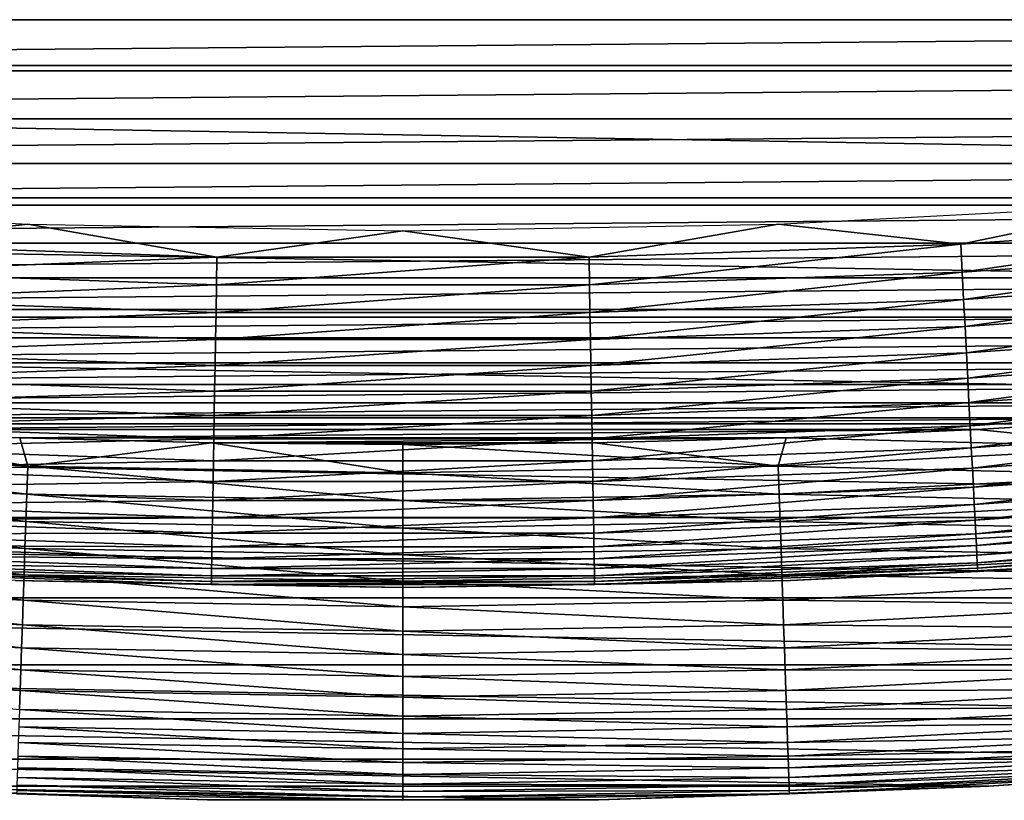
# Model space of a CAD drawing. Header units: millimetres. Extents: x -161 to 161, y -94 to 1149.
# Tile 464 of 656: x 73.92 to 76.69, y -89.3 to -87.11. Entities that reach past the tile are written whole.
import ezdxf

# ---------------------------------------------------------------- set-up
doc = ezdxf.new("R2010")
doc.units = ezdxf.units.MM
doc.header["$LTSCALE"] = 81.481481
for name, color, linetype in [('424', 7, 'CONTINUOUS'), ('425', 7, 'CONTINUOUS'), ('426', 7, 'CONTINUOUS'), ('428', 7, 'CONTINUOUS'), ('431', 7, 'CONTINUOUS')]:
    doc.layers.add(name, color=color, linetype=linetype)

msp = doc.modelspace()

# ---------------------------------------------------------------- linework, layer by layer
at = {"layer": '424', "linetype": 'CONTINUOUS'}
for points in [[(77.7369, -89.1818, -47.2096), (76.6434, -89.2574, -47.2096), (77.7373, -89.1818, -66.2096), (77.7369, -89.1818, -47.2096)], [(77.7373, -89.1818, -66.2096), (76.6434, -89.2574, -47.2096), (76.6435, -89.2574, -66.2096), (77.7373, -89.1818, -66.2096)], [(74.4524, -89.2953, -66.2096), (73.3566, -89.2574, -47.2096), (73.3565, -89.2574, -66.2096), (74.4524, -89.2953, -66.2096)], [(74.452, -89.2953, -47.2096), (73.3566, -89.2574, -47.2096), (74.4524, -89.2953, -66.2096), (74.452, -89.2953, -47.2096)], [(76.6435, -89.2574, -66.2096), (75.548, -89.2953, -47.2096), (75.5476, -89.2953, -66.2096), (76.6435, -89.2574, -66.2096)], [(76.6434, -89.2574, -47.2096), (75.548, -89.2953, -47.2096), (76.6435, -89.2574, -66.2096), (76.6434, -89.2574, -47.2096)], [(75.548, -89.2953, -47.2096), (74.452, -89.2953, -47.2096), (75.5476, -89.2953, -66.2096), (75.548, -89.2953, -47.2096)], [(75.5476, -89.2953, -66.2096), (74.452, -89.2953, -47.2096), (74.4524, -89.2953, -66.2096), (75.5476, -89.2953, -66.2096)]]:
    msp.add_3dface(points, dxfattribs=at)
at = {"layer": '425', "linetype": 'CONTINUOUS'}
for points in [[(83.4764, -87.1084, -46.2096), (83.9917, -86.9558, -46.2096), (66.5236, -87.1084, -46.2096), (83.4764, -87.1084, -46.2096)], [(67.0416, -87.252, -46.2096), (83.4764, -87.1084, -46.2096), (66.5236, -87.1084, -46.2096), (67.0416, -87.252, -46.2096)], [(82.9584, -87.252, -46.2096), (83.4764, -87.1084, -46.2096), (67.0416, -87.252, -46.2096), (82.9584, -87.252, -46.2096)], [(67.5617, -87.3866, -46.2096), (82.9584, -87.252, -46.2096), (67.0416, -87.252, -46.2096), (67.5617, -87.3866, -46.2096)], [(82.4382, -87.3866, -46.2096), (82.9584, -87.252, -46.2096), (67.5617, -87.3866, -46.2096), (82.4382, -87.3866, -46.2096)], [(68.0837, -87.512, -46.2096), (82.4382, -87.3866, -46.2096), (67.5617, -87.3866, -46.2096), (68.0837, -87.512, -46.2096)], [(81.9163, -87.512, -46.2096), (82.4382, -87.3866, -46.2096), (68.0837, -87.512, -46.2096), (81.9163, -87.512, -46.2096)], [(68.6068, -87.6281, -46.2096), (81.9163, -87.512, -46.2096), (68.0837, -87.512, -46.2096), (68.6068, -87.6281, -46.2096)], [(81.3931, -87.6281, -46.2096), (81.9163, -87.512, -46.2096), (68.6068, -87.6281, -46.2096), (81.3931, -87.6281, -46.2096)], [(69.1315, -87.7348, -46.2096), (81.3931, -87.6281, -46.2096), (68.6068, -87.6281, -46.2096), (69.1315, -87.7348, -46.2096)], [(80.8685, -87.7348, -46.2096), (81.3931, -87.6281, -46.2096), (69.1315, -87.7348, -46.2096), (80.8685, -87.7348, -46.2096)], [(69.6589, -87.8325, -46.2096), (80.8685, -87.7348, -46.2096), (69.1315, -87.7348, -46.2096), (69.6589, -87.8325, -46.2096)], [(80.3411, -87.8325, -46.2096), (80.8685, -87.7348, -46.2096), (69.6589, -87.8325, -46.2096), (80.3411, -87.8325, -46.2096)], [(70.1886, -87.921, -46.2096), (80.3411, -87.8325, -46.2096), (69.6589, -87.8325, -46.2096), (70.1886, -87.921, -46.2096)], [(79.8114, -87.921, -46.2096), (80.3411, -87.8325, -46.2096), (70.1886, -87.921, -46.2096), (79.8114, -87.921, -46.2096)], [(70.7201, -88.0005, -46.2096), (79.8114, -87.921, -46.2096), (70.1886, -87.921, -46.2096), (70.7201, -88.0005, -46.2096)], [(79.2798, -88.0005, -46.2096), (79.8114, -87.921, -46.2096), (70.7201, -88.0005, -46.2096), (79.2798, -88.0005, -46.2096)], [(71.253, -88.0706, -46.2096), (79.2798, -88.0005, -46.2096), (70.7201, -88.0005, -46.2096), (71.253, -88.0706, -46.2096)], [(78.7469, -88.0706, -46.2096), (79.2798, -88.0005, -46.2096), (71.253, -88.0706, -46.2096), (78.7469, -88.0706, -46.2096)], [(71.7868, -88.1315, -46.2096), (78.7469, -88.0706, -46.2096), (71.253, -88.0706, -46.2096), (71.7868, -88.1315, -46.2096)], [(78.2132, -88.1315, -46.2096), (78.7469, -88.0706, -46.2096), (71.7868, -88.1315, -46.2096), (78.2132, -88.1315, -46.2096)], [(72.321, -88.183, -46.2096), (78.2132, -88.1315, -46.2096), (71.7868, -88.1315, -46.2096), (72.321, -88.183, -46.2096)], [(77.679, -88.183, -46.2096), (78.2132, -88.1315, -46.2096), (72.321, -88.183, -46.2096), (77.679, -88.183, -46.2096)], [(72.855, -88.2251, -46.2096), (77.679, -88.183, -46.2096), (72.321, -88.183, -46.2096), (72.855, -88.2251, -46.2096)], [(77.145, -88.2251, -46.2096), (77.679, -88.183, -46.2096), (72.855, -88.2251, -46.2096), (77.145, -88.2251, -46.2096)], [(73.3896, -88.2578, -46.2096), (77.145, -88.2251, -46.2096), (72.855, -88.2251, -46.2096), (73.3896, -88.2578, -46.2096)], [(76.6104, -88.2578, -46.2096), (77.145, -88.2251, -46.2096), (73.3896, -88.2578, -46.2096), (76.6104, -88.2578, -46.2096)], [(73.9256, -88.2811, -46.2096), (76.6104, -88.2578, -46.2096), (73.3896, -88.2578, -46.2096), (73.9256, -88.2811, -46.2096)], [(76.0744, -88.2811, -46.2096), (76.6104, -88.2578, -46.2096), (73.9256, -88.2811, -46.2096), (76.0744, -88.2811, -46.2096)], [(74.4625, -88.2951, -46.2096), (76.0744, -88.2811, -46.2096), (73.9256, -88.2811, -46.2096), (74.4625, -88.2951, -46.2096)], [(75.5375, -88.2951, -46.2096), (76.0744, -88.2811, -46.2096), (74.4625, -88.2951, -46.2096), (75.5375, -88.2951, -46.2096)], [(75, -88.2997, -46.2096), (75.5375, -88.2951, -46.2096), (74.4625, -88.2951, -46.2096), (75, -88.2997, -46.2096)]]:
    msp.add_3dface(points, dxfattribs=at)
at = {"layer": '426', "linetype": 'CONTINUOUS'}
for points in [[(87.2765, -86.8305, -66.2096), (86.2591, -87.2366, -66.2096), (62.7235, -86.8305, -66.2096), (87.2765, -86.8305, -66.2096)], [(86.2591, -87.2366, -66.2096), (63.7409, -87.2366, -66.2096), (62.7235, -86.8305, -66.2096), (86.2591, -87.2366, -66.2096)], [(86.2591, -87.2366, -66.2096), (85.227, -87.6077, -66.2096), (63.7409, -87.2366, -66.2096), (86.2591, -87.2366, -66.2096)], [(85.227, -87.6077, -66.2096), (64.773, -87.6077, -66.2096), (63.7409, -87.2366, -66.2096), (85.227, -87.6077, -66.2096)], [(85.227, -87.6077, -66.2096), (84.1838, -87.9428, -66.2096), (64.773, -87.6077, -66.2096), (85.227, -87.6077, -66.2096)], [(84.1838, -87.9428, -66.2096), (65.8162, -87.9428, -66.2096), (64.773, -87.6077, -66.2096), (84.1838, -87.9428, -66.2096)], [(84.1838, -87.9428, -66.2096), (83.1295, -88.2415, -66.2096), (65.8162, -87.9428, -66.2096), (84.1838, -87.9428, -66.2096)], [(83.1295, -88.2415, -66.2096), (66.8705, -88.2415, -66.2096), (65.8162, -87.9428, -66.2096), (83.1295, -88.2415, -66.2096)], [(83.1295, -88.2415, -66.2096), (82.0646, -88.504, -66.2096), (66.8705, -88.2415, -66.2096), (83.1295, -88.2415, -66.2096)], [(82.0646, -88.504, -66.2096), (67.9354, -88.504, -66.2096), (66.8705, -88.2415, -66.2096), (82.0646, -88.504, -66.2096)], [(82.0646, -88.504, -66.2096), (80.9927, -88.7293, -66.2096), (67.9354, -88.504, -66.2096), (82.0646, -88.504, -66.2096)], [(80.9927, -88.7293, -66.2096), (69.0073, -88.7293, -66.2096), (67.9354, -88.504, -66.2096), (80.9927, -88.7293, -66.2096)], [(80.9927, -88.7293, -66.2096), (79.9128, -88.9175, -66.2096), (69.0073, -88.7293, -66.2096), (80.9927, -88.7293, -66.2096)], [(79.9128, -88.9175, -66.2096), (70.0872, -88.9175, -66.2096), (69.0073, -88.7293, -66.2096), (79.9128, -88.9175, -66.2096)], [(79.9128, -88.9175, -66.2096), (78.8266, -89.0685, -66.2096), (70.0872, -88.9175, -66.2096), (79.9128, -88.9175, -66.2096)], [(78.8266, -89.0685, -66.2096), (71.1734, -89.0685, -66.2096), (70.0872, -88.9175, -66.2096), (78.8266, -89.0685, -66.2096)], [(78.8266, -89.0685, -66.2096), (77.7373, -89.1818, -66.2096), (71.1734, -89.0685, -66.2096), (78.8266, -89.0685, -66.2096)], [(77.7373, -89.1818, -66.2096), (72.2627, -89.1818, -66.2096), (71.1734, -89.0685, -66.2096), (77.7373, -89.1818, -66.2096)], [(77.7373, -89.1818, -66.2096), (76.6435, -89.2574, -66.2096), (72.2627, -89.1818, -66.2096), (77.7373, -89.1818, -66.2096)], [(76.6435, -89.2574, -66.2096), (73.3565, -89.2574, -66.2096), (72.2627, -89.1818, -66.2096), (76.6435, -89.2574, -66.2096)], [(76.6435, -89.2574, -66.2096), (75.5476, -89.2953, -66.2096), (73.3565, -89.2574, -66.2096), (76.6435, -89.2574, -66.2096)], [(75.5476, -89.2953, -66.2096), (74.4524, -89.2953, -66.2096), (73.3565, -89.2574, -66.2096), (75.5476, -89.2953, -66.2096)]]:
    msp.add_3dface(points, dxfattribs=at)
at = {"layer": '428', "linetype": 'CONTINUOUS'}
for points in [[(77.145, -88.2251, -46.2096), (76.6104, -88.2578, -46.2096), (77.1038, -88.3066, -46.2126), (77.145, -88.2251, -46.2096)], [(73.9475, -88.3605, -46.2126), (73.3896, -88.2578, -46.2096), (72.8962, -88.3066, -46.2126), (73.9475, -88.3605, -46.2126)], [(73.9256, -88.2811, -46.2096), (73.3896, -88.2578, -46.2096), (73.9475, -88.3605, -46.2126), (73.9256, -88.2811, -46.2096)], [(76.6104, -88.2578, -46.2096), (76.0744, -88.2811, -46.2096), (77.1038, -88.3066, -46.2126), (76.6104, -88.2578, -46.2096)], [(74.4625, -88.2951, -46.2096), (73.9256, -88.2811, -46.2096), (73.9475, -88.3605, -46.2126), (74.4625, -88.2951, -46.2096)], [(75, -88.3785, -46.2126), (74.4625, -88.2951, -46.2096), (73.9475, -88.3605, -46.2126), (75, -88.3785, -46.2126)], [(75, -88.2997, -46.2096), (74.4625, -88.2951, -46.2096), (75, -88.3785, -46.2126), (75, -88.2997, -46.2096)], [(75.5375, -88.2951, -46.2096), (75, -88.2997, -46.2096), (76.0525, -88.3605, -46.2126), (75.5375, -88.2951, -46.2096)], [(76.0744, -88.2811, -46.2096), (75.5375, -88.2951, -46.2096), (76.0525, -88.3605, -46.2126), (76.0744, -88.2811, -46.2096)], [(77.1038, -88.3066, -46.2126), (76.0744, -88.2811, -46.2096), (76.0525, -88.3605, -46.2126), (77.1038, -88.3066, -46.2126)], [(73.9448, -88.4385, -46.2219), (72.8962, -88.3066, -46.2126), (72.8909, -88.3845, -46.2219), (73.9448, -88.4385, -46.2219)], [(73.9475, -88.3605, -46.2126), (72.8962, -88.3066, -46.2126), (73.9448, -88.4385, -46.2219), (73.9475, -88.3605, -46.2126)], [(76.0525, -88.3605, -46.2126), (75, -88.2997, -46.2096), (75, -88.3785, -46.2126), (76.0525, -88.3605, -46.2126)], [(77.1038, -88.3066, -46.2126), (76.0525, -88.3605, -46.2126), (77.1091, -88.3845, -46.2219), (77.1038, -88.3066, -46.2126)], [(75, -88.4565, -46.2219), (73.9475, -88.3605, -46.2126), (73.9448, -88.4385, -46.2219), (75, -88.4565, -46.2219)], [(75, -88.3785, -46.2126), (73.9475, -88.3605, -46.2126), (75, -88.4565, -46.2219), (75, -88.3785, -46.2126)], [(76.0525, -88.3605, -46.2126), (75, -88.3785, -46.2126), (76.0552, -88.4385, -46.2219), (76.0525, -88.3605, -46.2126)], [(76.0552, -88.4385, -46.2219), (75, -88.3785, -46.2126), (75, -88.4565, -46.2219), (76.0552, -88.4385, -46.2219)], [(77.1091, -88.3845, -46.2219), (76.0525, -88.3605, -46.2126), (76.0552, -88.4385, -46.2219), (77.1091, -88.3845, -46.2219)], [(73.9422, -88.5155, -46.2372), (72.8909, -88.3845, -46.2219), (72.8856, -88.4614, -46.2372), (73.9422, -88.5155, -46.2372)], [(73.9448, -88.4385, -46.2219), (72.8909, -88.3845, -46.2219), (73.9422, -88.5155, -46.2372), (73.9448, -88.4385, -46.2219)], [(77.1091, -88.3845, -46.2219), (76.0552, -88.4385, -46.2219), (77.1144, -88.4614, -46.2372), (77.1091, -88.3845, -46.2219)], [(73.9396, -88.5911, -46.2586), (72.8856, -88.4614, -46.2372), (72.8804, -88.5368, -46.2586), (73.9396, -88.5911, -46.2586)], [(73.9422, -88.5155, -46.2372), (72.8856, -88.4614, -46.2372), (73.9396, -88.5911, -46.2586), (73.9422, -88.5155, -46.2372)], [(75, -88.5336, -46.2372), (73.9448, -88.4385, -46.2219), (73.9422, -88.5155, -46.2372), (75, -88.5336, -46.2372)], [(75, -88.4565, -46.2219), (73.9448, -88.4385, -46.2219), (75, -88.5336, -46.2372), (75, -88.4565, -46.2219)], [(76.0552, -88.4385, -46.2219), (75, -88.4565, -46.2219), (76.0578, -88.5155, -46.2372), (76.0552, -88.4385, -46.2219)], [(76.0578, -88.5155, -46.2372), (75, -88.4565, -46.2219), (75, -88.5336, -46.2372), (76.0578, -88.5155, -46.2372)], [(77.1144, -88.4614, -46.2372), (76.0552, -88.4385, -46.2219), (76.0578, -88.5155, -46.2372), (77.1144, -88.4614, -46.2372)], [(77.1144, -88.4614, -46.2372), (76.0578, -88.5155, -46.2372), (77.1196, -88.5368, -46.2586), (77.1144, -88.4614, -46.2372)], [(75, -88.6092, -46.2586), (73.9422, -88.5155, -46.2372), (73.9396, -88.5911, -46.2586), (75, -88.6092, -46.2586)], [(75, -88.5336, -46.2372), (73.9422, -88.5155, -46.2372), (75, -88.6092, -46.2586), (75, -88.5336, -46.2372)], [(76.0578, -88.5155, -46.2372), (75, -88.5336, -46.2372), (76.0604, -88.5911, -46.2586), (76.0578, -88.5155, -46.2372)], [(77.1196, -88.5368, -46.2586), (76.0578, -88.5155, -46.2372), (76.0604, -88.5911, -46.2586), (77.1196, -88.5368, -46.2586)], [(73.9371, -88.6648, -46.2858), (72.8804, -88.5368, -46.2586), (72.8754, -88.6104, -46.2858), (73.9371, -88.6648, -46.2858)], [(73.9396, -88.5911, -46.2586), (72.8804, -88.5368, -46.2586), (73.9371, -88.6648, -46.2858), (73.9396, -88.5911, -46.2586)], [(76.0604, -88.5911, -46.2586), (75, -88.5336, -46.2372), (75, -88.6092, -46.2586), (76.0604, -88.5911, -46.2586)], [(77.1196, -88.5368, -46.2586), (76.0604, -88.5911, -46.2586), (77.1246, -88.6104, -46.2858), (77.1196, -88.5368, -46.2586)], [(75, -88.683, -46.2858), (73.9396, -88.5911, -46.2586), (73.9371, -88.6648, -46.2858), (75, -88.683, -46.2858)], [(75, -88.6092, -46.2586), (73.9396, -88.5911, -46.2586), (75, -88.683, -46.2858), (75, -88.6092, -46.2586)], [(76.0604, -88.5911, -46.2586), (75, -88.6092, -46.2586), (76.0629, -88.6648, -46.2858), (76.0604, -88.5911, -46.2586)], [(77.1246, -88.6104, -46.2858), (76.0604, -88.5911, -46.2586), (76.0629, -88.6648, -46.2858), (77.1246, -88.6104, -46.2858)], [(73.9346, -88.7361, -46.3187), (72.8754, -88.6104, -46.2858), (72.8705, -88.6816, -46.3187), (73.9346, -88.7361, -46.3187)], [(73.9371, -88.6648, -46.2858), (72.8754, -88.6104, -46.2858), (73.9346, -88.7361, -46.3187), (73.9371, -88.6648, -46.2858)], [(76.0629, -88.6648, -46.2858), (75, -88.6092, -46.2586), (75, -88.683, -46.2858), (76.0629, -88.6648, -46.2858)], [(77.1246, -88.6104, -46.2858), (76.0629, -88.6648, -46.2858), (77.1295, -88.6816, -46.3187), (77.1246, -88.6104, -46.2858)], [(73.9323, -88.8047, -46.3572), (72.8705, -88.6816, -46.3187), (72.8659, -88.75, -46.3572), (73.9323, -88.8047, -46.3572)], [(73.9346, -88.7361, -46.3187), (72.8705, -88.6816, -46.3187), (73.9323, -88.8047, -46.3572), (73.9346, -88.7361, -46.3187)], [(75, -88.7543, -46.3187), (73.9371, -88.6648, -46.2858), (73.9346, -88.7361, -46.3187), (75, -88.7543, -46.3187)], [(75, -88.683, -46.2858), (73.9371, -88.6648, -46.2858), (75, -88.7543, -46.3187), (75, -88.683, -46.2858)], [(76.0629, -88.6648, -46.2858), (75, -88.683, -46.2858), (76.0654, -88.7361, -46.3187), (76.0629, -88.6648, -46.2858)], [(76.0654, -88.7361, -46.3187), (75, -88.683, -46.2858), (75, -88.7543, -46.3187), (76.0654, -88.7361, -46.3187)], [(77.1295, -88.6816, -46.3187), (76.0629, -88.6648, -46.2858), (76.0654, -88.7361, -46.3187), (77.1295, -88.6816, -46.3187)], [(77.1295, -88.6816, -46.3187), (76.0654, -88.7361, -46.3187), (77.1341, -88.75, -46.3572), (77.1295, -88.6816, -46.3187)], [(75, -88.8229, -46.3572), (73.9346, -88.7361, -46.3187), (73.9323, -88.8047, -46.3572), (75, -88.8229, -46.3572)], [(75, -88.7543, -46.3187), (73.9346, -88.7361, -46.3187), (75, -88.8229, -46.3572), (75, -88.7543, -46.3187)], [(76.0654, -88.7361, -46.3187), (75, -88.7543, -46.3187), (76.0677, -88.8047, -46.3572), (76.0654, -88.7361, -46.3187)], [(77.1341, -88.75, -46.3572), (76.0654, -88.7361, -46.3187), (76.0677, -88.8047, -46.3572), (77.1341, -88.75, -46.3572)], [(73.9301, -88.87, -46.4009), (72.8659, -88.75, -46.3572), (72.8614, -88.8152, -46.4009), (73.9301, -88.87, -46.4009)], [(73.9323, -88.8047, -46.3572), (72.8659, -88.75, -46.3572), (73.9301, -88.87, -46.4009), (73.9323, -88.8047, -46.3572)], [(76.0677, -88.8047, -46.3572), (75, -88.7543, -46.3187), (75, -88.8229, -46.3572), (76.0677, -88.8047, -46.3572)], [(77.1341, -88.75, -46.3572), (76.0677, -88.8047, -46.3572), (77.1386, -88.8152, -46.4009), (77.1341, -88.75, -46.3572)], [(73.928, -88.9316, -46.4496), (72.8614, -88.8152, -46.4009), (72.8572, -88.8767, -46.4496), (73.928, -88.9316, -46.4496)], [(73.9301, -88.87, -46.4009), (72.8614, -88.8152, -46.4009), (73.928, -88.9316, -46.4496), (73.9301, -88.87, -46.4009)], [(75, -88.8882, -46.4009), (73.9323, -88.8047, -46.3572), (73.9301, -88.87, -46.4009), (75, -88.8882, -46.4009)], [(75, -88.8229, -46.3572), (73.9323, -88.8047, -46.3572), (75, -88.8882, -46.4009), (75, -88.8229, -46.3572)], [(76.0677, -88.8047, -46.3572), (75, -88.8229, -46.3572), (76.0699, -88.87, -46.4009), (76.0677, -88.8047, -46.3572)], [(77.1386, -88.8152, -46.4009), (76.0677, -88.8047, -46.3572), (76.0699, -88.87, -46.4009), (77.1386, -88.8152, -46.4009)], [(77.1386, -88.8152, -46.4009), (76.0699, -88.87, -46.4009), (77.1428, -88.8767, -46.4496), (77.1386, -88.8152, -46.4009)], [(76.0699, -88.87, -46.4009), (75, -88.8229, -46.3572), (75, -88.8882, -46.4009), (76.0699, -88.87, -46.4009)], [(73.926, -88.9893, -46.5029), (72.8572, -88.8767, -46.4496), (72.8533, -88.9343, -46.5029), (73.926, -88.9893, -46.5029)], [(73.928, -88.9316, -46.4496), (72.8572, -88.8767, -46.4496), (73.926, -88.9893, -46.5029), (73.928, -88.9316, -46.4496)], [(75, -88.9499, -46.4496), (73.9301, -88.87, -46.4009), (73.928, -88.9316, -46.4496), (75, -88.9499, -46.4496)], [(75, -88.8882, -46.4009), (73.9301, -88.87, -46.4009), (75, -88.9499, -46.4496), (75, -88.8882, -46.4009)], [(76.0699, -88.87, -46.4009), (75, -88.8882, -46.4009), (76.072, -88.9316, -46.4496), (76.0699, -88.87, -46.4009)], [(77.1428, -88.8767, -46.4496), (76.0699, -88.87, -46.4009), (76.072, -88.9316, -46.4496), (77.1428, -88.8767, -46.4496)], [(77.1428, -88.8767, -46.4496), (76.072, -88.9316, -46.4496), (77.1467, -88.9343, -46.5029), (77.1428, -88.8767, -46.4496)], [(76.072, -88.9316, -46.4496), (75, -88.8882, -46.4009), (75, -88.9499, -46.4496), (76.072, -88.9316, -46.4496)], [(75, -89.0076, -46.5029), (73.928, -88.9316, -46.4496), (73.926, -88.9893, -46.5029), (75, -89.0076, -46.5029)], [(75, -88.9499, -46.4496), (73.928, -88.9316, -46.4496), (75, -89.0076, -46.5029), (75, -88.9499, -46.4496)], [(76.072, -88.9316, -46.4496), (75, -88.9499, -46.4496), (76.074, -88.9893, -46.5029), (76.072, -88.9316, -46.4496)], [(77.1467, -88.9343, -46.5029), (76.072, -88.9316, -46.4496), (76.074, -88.9893, -46.5029), (77.1467, -88.9343, -46.5029)], [(73.926, -88.9893, -46.5029), (72.8533, -88.9343, -46.5029), (73.9242, -89.0425, -46.5607), (73.926, -88.9893, -46.5029)], [(76.074, -88.9893, -46.5029), (75, -88.9499, -46.4496), (75, -89.0076, -46.5029), (76.074, -88.9893, -46.5029)], [(77.1467, -88.9343, -46.5029), (76.074, -88.9893, -46.5029), (77.1504, -88.9875, -46.5607), (77.1467, -88.9343, -46.5029)], [(77.1504, -88.9875, -46.5607), (76.074, -88.9893, -46.5029), (76.0758, -89.0425, -46.5607), (77.1504, -88.9875, -46.5607)], [(77.1504, -88.9875, -46.5607), (76.0758, -89.0425, -46.5607), (77.1537, -89.036, -46.6225), (77.1504, -88.9875, -46.5607)], [(75, -89.0609, -46.5607), (73.926, -88.9893, -46.5029), (73.9242, -89.0425, -46.5607), (75, -89.0609, -46.5607)], [(75, -89.0076, -46.5029), (73.926, -88.9893, -46.5029), (75, -89.0609, -46.5607), (75, -89.0076, -46.5029)], [(76.074, -88.9893, -46.5029), (75, -89.0076, -46.5029), (76.0758, -89.0425, -46.5607), (76.074, -88.9893, -46.5029)], [(76.0758, -89.0425, -46.5607), (75, -89.0076, -46.5029), (75, -89.0609, -46.5607), (76.0758, -89.0425, -46.5607)], [(75, -89.1095, -46.6225), (73.9242, -89.0425, -46.5607), (73.9225, -89.0911, -46.6225), (75, -89.1095, -46.6225)], [(75, -89.0609, -46.5607), (73.9242, -89.0425, -46.5607), (75, -89.1095, -46.6225), (75, -89.0609, -46.5607)], [(76.0758, -89.0425, -46.5607), (75, -89.0609, -46.5607), (76.0775, -89.0911, -46.6225), (76.0758, -89.0425, -46.5607)], [(77.1537, -89.036, -46.6225), (76.0758, -89.0425, -46.5607), (76.0775, -89.0911, -46.6225), (77.1537, -89.036, -46.6225)], [(77.1537, -89.036, -46.6225), (76.0775, -89.0911, -46.6225), (77.1567, -89.0795, -46.6879), (77.1537, -89.036, -46.6225)], [(76.0775, -89.0911, -46.6225), (75, -89.0609, -46.5607), (75, -89.1095, -46.6225), (76.0775, -89.0911, -46.6225)], [(75, -89.1531, -46.6879), (73.9225, -89.0911, -46.6225), (73.921, -89.1347, -46.6879), (75, -89.1531, -46.6879)], [(75, -89.1095, -46.6225), (73.9225, -89.0911, -46.6225), (75, -89.1531, -46.6879), (75, -89.1095, -46.6225)], [(76.0775, -89.0911, -46.6225), (75, -89.1095, -46.6225), (76.079, -89.1347, -46.6879), (76.0775, -89.0911, -46.6225)], [(77.1567, -89.0795, -46.6879), (76.0775, -89.0911, -46.6225), (76.079, -89.1347, -46.6879), (77.1567, -89.0795, -46.6879)], [(77.1567, -89.0795, -46.6879), (76.079, -89.1347, -46.6879), (77.1593, -89.1177, -46.7565), (77.1567, -89.0795, -46.6879)], [(76.079, -89.1347, -46.6879), (75, -89.1095, -46.6225), (75, -89.1531, -46.6879), (76.079, -89.1347, -46.6879)], [(77.1593, -89.1177, -46.7565), (76.079, -89.1347, -46.6879), (76.0803, -89.173, -46.7565), (77.1593, -89.1177, -46.7565)], [(77.1593, -89.1177, -46.7565), (76.0803, -89.173, -46.7565), (77.1615, -89.1505, -46.8279), (77.1593, -89.1177, -46.7565)], [(75, -89.1915, -46.7565), (73.921, -89.1347, -46.6879), (73.9197, -89.173, -46.7565), (75, -89.1915, -46.7565)], [(75, -89.1531, -46.6879), (73.921, -89.1347, -46.6879), (75, -89.1915, -46.7565), (75, -89.1531, -46.6879)], [(76.079, -89.1347, -46.6879), (75, -89.1531, -46.6879), (76.0803, -89.173, -46.7565), (76.079, -89.1347, -46.6879)], [(76.0803, -89.173, -46.7565), (75, -89.1531, -46.6879), (75, -89.1915, -46.7565), (76.0803, -89.173, -46.7565)], [(77.1615, -89.1505, -46.8279), (76.0803, -89.173, -46.7565), (76.0814, -89.2058, -46.8279), (77.1615, -89.1505, -46.8279)], [(77.1615, -89.1505, -46.8279), (76.0814, -89.2058, -46.8279), (77.1634, -89.1775, -46.9017), (77.1615, -89.1505, -46.8279)], [(75, -89.2243, -46.8279), (73.9197, -89.173, -46.7565), (73.9186, -89.2058, -46.8279), (75, -89.2243, -46.8279)], [(75, -89.1915, -46.7565), (73.9197, -89.173, -46.7565), (75, -89.2243, -46.8279), (75, -89.1915, -46.7565)], [(76.0803, -89.173, -46.7565), (75, -89.1915, -46.7565), (76.0814, -89.2058, -46.8279), (76.0803, -89.173, -46.7565)], [(77.1634, -89.1775, -46.9017), (76.0814, -89.2058, -46.8279), (76.0823, -89.2329, -46.9017), (77.1634, -89.1775, -46.9017)], [(77.1634, -89.1775, -46.9017), (76.0823, -89.2329, -46.9017), (77.1648, -89.1987, -46.9773), (77.1634, -89.1775, -46.9017)], [(75, -89.2514, -46.9017), (73.9186, -89.2058, -46.8279), (73.9177, -89.2329, -46.9017), (75, -89.2514, -46.9017)], [(75, -89.2243, -46.8279), (73.9186, -89.2058, -46.8279), (75, -89.2514, -46.9017), (75, -89.2243, -46.8279)], [(76.0814, -89.2058, -46.8279), (75, -89.1915, -46.7565), (75, -89.2243, -46.8279), (76.0814, -89.2058, -46.8279)], [(76.0814, -89.2058, -46.8279), (75, -89.2243, -46.8279), (76.0823, -89.2329, -46.9017), (76.0814, -89.2058, -46.8279)], [(77.1648, -89.1987, -46.9773), (76.0823, -89.2329, -46.9017), (76.083, -89.2542, -46.9773), (77.1648, -89.1987, -46.9773)], [(77.1648, -89.1987, -46.9773), (76.083, -89.2542, -46.9773), (77.1659, -89.2139, -47.0544), (77.1648, -89.1987, -46.9773)], [(76.6434, -89.2574, -47.2096), (77.7369, -89.1818, -47.2096), (77.1665, -89.223, -47.1325), (76.6434, -89.2574, -47.2096)], [(75, -89.2727, -46.9773), (73.9177, -89.2329, -46.9017), (73.917, -89.2542, -46.9773), (75, -89.2727, -46.9773)], [(75, -89.2514, -46.9017), (73.9177, -89.2329, -46.9017), (75, -89.2727, -46.9773), (75, -89.2514, -46.9017)], [(76.0823, -89.2329, -46.9017), (75, -89.2243, -46.8279), (75, -89.2514, -46.9017), (76.0823, -89.2329, -46.9017)], [(76.0823, -89.2329, -46.9017), (75, -89.2514, -46.9017), (76.083, -89.2542, -46.9773), (76.0823, -89.2329, -46.9017)], [(77.1659, -89.2139, -47.0544), (76.083, -89.2542, -46.9773), (76.0836, -89.2694, -47.0544), (77.1659, -89.2139, -47.0544)], [(77.1659, -89.2139, -47.0544), (76.0836, -89.2694, -47.0544), (77.1665, -89.223, -47.1325), (77.1659, -89.2139, -47.0544)], [(77.1665, -89.223, -47.1325), (76.0836, -89.2694, -47.0544), (76.0839, -89.2785, -47.1325), (77.1665, -89.223, -47.1325)], [(76.6434, -89.2574, -47.2096), (77.1665, -89.223, -47.1325), (76.0839, -89.2785, -47.1325), (76.6434, -89.2574, -47.2096)], [(73.3566, -89.2574, -47.2096), (74.452, -89.2953, -47.2096), (73.9161, -89.2785, -47.1325), (73.3566, -89.2574, -47.2096)], [(75, -89.2879, -47.0544), (73.917, -89.2542, -46.9773), (73.9164, -89.2694, -47.0544), (75, -89.2879, -47.0544)], [(75, -89.2727, -46.9773), (73.917, -89.2542, -46.9773), (75, -89.2879, -47.0544), (75, -89.2727, -46.9773)], [(76.083, -89.2542, -46.9773), (75, -89.2514, -46.9017), (75, -89.2727, -46.9773), (76.083, -89.2542, -46.9773)], [(76.083, -89.2542, -46.9773), (75, -89.2727, -46.9773), (76.0836, -89.2694, -47.0544), (76.083, -89.2542, -46.9773)], [(75.548, -89.2953, -47.2096), (76.6434, -89.2574, -47.2096), (76.0839, -89.2785, -47.1325), (75.548, -89.2953, -47.2096)], [(75, -89.297, -47.1325), (73.9164, -89.2694, -47.0544), (73.9161, -89.2785, -47.1325), (75, -89.297, -47.1325)], [(74.452, -89.2953, -47.2096), (75, -89.297, -47.1325), (73.9161, -89.2785, -47.1325), (74.452, -89.2953, -47.2096)], [(75, -89.2879, -47.0544), (73.9164, -89.2694, -47.0544), (75, -89.297, -47.1325), (75, -89.2879, -47.0544)], [(76.0836, -89.2694, -47.0544), (75, -89.2727, -46.9773), (75, -89.2879, -47.0544), (76.0836, -89.2694, -47.0544)], [(76.0836, -89.2694, -47.0544), (75, -89.2879, -47.0544), (76.0839, -89.2785, -47.1325), (76.0836, -89.2694, -47.0544)], [(75.548, -89.2953, -47.2096), (76.0839, -89.2785, -47.1325), (75, -89.297, -47.1325), (75.548, -89.2953, -47.2096)], [(76.0839, -89.2785, -47.1325), (75, -89.2879, -47.0544), (75, -89.297, -47.1325), (76.0839, -89.2785, -47.1325)], [(74.452, -89.2953, -47.2096), (75.548, -89.2953, -47.2096), (75, -89.297, -47.1325), (74.452, -89.2953, -47.2096)]]:
    msp.add_3dface(points, dxfattribs=at)
at = {"layer": '431', "color": 7, "linetype": 'CONTINUOUS', "true_color": 0xaaaaaa}
for points in [[(73.9477, -87.6816, -46.8096), (73.4353, -87.7379, -46.8126), (72.8968, -87.6265, -46.8096), (73.9477, -87.6816, -46.8096)], [(77.1033, -87.6265, -46.8096), (76.5647, -87.7379, -46.8126), (76.0523, -87.6816, -46.8096), (77.1033, -87.6265, -46.8096)], [(77.6057, -87.6659, -46.8126), (76.5647, -87.7379, -46.8126), (77.1033, -87.6265, -46.8096), (77.6057, -87.6659, -46.8126)], [(74.4782, -87.774, -46.8126), (73.4353, -87.7379, -46.8126), (73.9477, -87.6816, -46.8096), (74.4782, -87.774, -46.8126)], [(75, -87.7, -46.8096), (74.4782, -87.774, -46.8126), (73.9477, -87.6816, -46.8096), (75, -87.7, -46.8096)], [(76.0523, -87.6816, -46.8096), (75.5218, -87.774, -46.8126), (75, -87.7, -46.8096), (76.0523, -87.6816, -46.8096)], [(76.5647, -87.7379, -46.8126), (75.5218, -87.774, -46.8126), (76.0523, -87.6816, -46.8096), (76.5647, -87.7379, -46.8126)], [(77.6057, -87.6659, -46.8126), (76.5687, -87.8159, -46.8219), (76.5647, -87.7379, -46.8126), (77.6057, -87.6659, -46.8126)], [(77.6124, -87.7437, -46.8219), (76.5687, -87.8159, -46.8219), (77.6057, -87.6659, -46.8126), (77.6124, -87.7437, -46.8219)], [(75.5218, -87.774, -46.8126), (74.4782, -87.774, -46.8126), (75, -87.7, -46.8096), (75.5218, -87.774, -46.8126)], [(74.4782, -87.774, -46.8126), (73.4313, -87.8159, -46.8219), (73.4353, -87.7379, -46.8126), (74.4782, -87.774, -46.8126)], [(76.5647, -87.7379, -46.8126), (75.5231, -87.852, -46.8219), (75.5218, -87.774, -46.8126), (76.5647, -87.7379, -46.8126)], [(76.5687, -87.8159, -46.8219), (75.5231, -87.852, -46.8219), (76.5647, -87.7379, -46.8126), (76.5687, -87.8159, -46.8219)], [(77.6124, -87.7437, -46.8219), (76.5727, -87.8929, -46.8372), (76.5687, -87.8159, -46.8219), (77.6124, -87.7437, -46.8219)], [(77.6191, -87.8205, -46.8372), (76.5727, -87.8929, -46.8372), (77.6124, -87.7437, -46.8219), (77.6191, -87.8205, -46.8372)], [(74.4769, -87.852, -46.8219), (73.4313, -87.8159, -46.8219), (74.4782, -87.774, -46.8126), (74.4769, -87.852, -46.8219)], [(75.5231, -87.852, -46.8219), (74.4769, -87.852, -46.8219), (75.5218, -87.774, -46.8126), (75.5231, -87.852, -46.8219)], [(75.5218, -87.774, -46.8126), (74.4769, -87.852, -46.8219), (74.4782, -87.774, -46.8126), (75.5218, -87.774, -46.8126)], [(74.4769, -87.852, -46.8219), (73.4273, -87.8929, -46.8372), (73.4313, -87.8159, -46.8219), (74.4769, -87.852, -46.8219)], [(76.5687, -87.8159, -46.8219), (75.5244, -87.9291, -46.8372), (75.5231, -87.852, -46.8219), (76.5687, -87.8159, -46.8219)], [(76.5727, -87.8929, -46.8372), (75.5244, -87.9291, -46.8372), (76.5687, -87.8159, -46.8219), (76.5727, -87.8929, -46.8372)], [(77.6191, -87.8205, -46.8372), (76.5766, -87.9684, -46.8586), (76.5727, -87.8929, -46.8372), (77.6191, -87.8205, -46.8372)], [(77.6256, -87.8959, -46.8586), (76.5766, -87.9684, -46.8586), (77.6191, -87.8205, -46.8372), (77.6256, -87.8959, -46.8586)], [(74.4756, -87.9291, -46.8372), (73.4273, -87.8929, -46.8372), (74.4769, -87.852, -46.8219), (74.4756, -87.9291, -46.8372)], [(75.5244, -87.9291, -46.8372), (74.4756, -87.9291, -46.8372), (75.5231, -87.852, -46.8219), (75.5244, -87.9291, -46.8372)], [(75.5231, -87.852, -46.8219), (74.4756, -87.9291, -46.8372), (74.4769, -87.852, -46.8219), (75.5231, -87.852, -46.8219)], [(74.4756, -87.9291, -46.8372), (73.4234, -87.9684, -46.8586), (73.4273, -87.8929, -46.8372), (74.4756, -87.9291, -46.8372)], [(76.5727, -87.8929, -46.8372), (75.5257, -88.0047, -46.8586), (75.5244, -87.9291, -46.8372), (76.5727, -87.8929, -46.8372)], [(76.5766, -87.9684, -46.8586), (75.5257, -88.0047, -46.8586), (76.5727, -87.8929, -46.8372), (76.5766, -87.9684, -46.8586)], [(77.6256, -87.8959, -46.8586), (76.5804, -88.042, -46.8858), (76.5766, -87.9684, -46.8586), (77.6256, -87.8959, -46.8586)], [(77.632, -87.9693, -46.8858), (76.5804, -88.042, -46.8858), (77.6256, -87.8959, -46.8586), (77.632, -87.9693, -46.8858)], [(74.4743, -88.0047, -46.8586), (73.4234, -87.9684, -46.8586), (74.4756, -87.9291, -46.8372), (74.4743, -88.0047, -46.8586)], [(75.5257, -88.0047, -46.8586), (74.4743, -88.0047, -46.8586), (75.5244, -87.9291, -46.8372), (75.5257, -88.0047, -46.8586)], [(75.5244, -87.9291, -46.8372), (74.4743, -88.0047, -46.8586), (74.4756, -87.9291, -46.8372), (75.5244, -87.9291, -46.8372)], [(74.4743, -88.0047, -46.8586), (73.4196, -88.042, -46.8858), (73.4234, -87.9684, -46.8586), (74.4743, -88.0047, -46.8586)], [(76.5766, -87.9684, -46.8586), (75.527, -88.0784, -46.8858), (75.5257, -88.0047, -46.8586), (76.5766, -87.9684, -46.8586)], [(76.5804, -88.042, -46.8858), (75.527, -88.0784, -46.8858), (76.5766, -87.9684, -46.8586), (76.5804, -88.042, -46.8858)], [(77.632, -87.9693, -46.8858), (76.5841, -88.1133, -46.9187), (76.5804, -88.042, -46.8858), (77.632, -87.9693, -46.8858)], [(77.6381, -88.0404, -46.9187), (76.5841, -88.1133, -46.9187), (77.632, -87.9693, -46.8858), (77.6381, -88.0404, -46.9187)], [(74.473, -88.0784, -46.8858), (73.4196, -88.042, -46.8858), (74.4743, -88.0047, -46.8586), (74.473, -88.0784, -46.8858)], [(75.527, -88.0784, -46.8858), (74.473, -88.0784, -46.8858), (75.5257, -88.0047, -46.8586), (75.527, -88.0784, -46.8858)], [(75.5257, -88.0047, -46.8586), (74.473, -88.0784, -46.8858), (74.4743, -88.0047, -46.8586), (75.5257, -88.0047, -46.8586)], [(74.473, -88.0784, -46.8858), (73.4159, -88.1133, -46.9187), (73.4196, -88.042, -46.8858), (74.473, -88.0784, -46.8858)], [(76.5804, -88.042, -46.8858), (75.5283, -88.1498, -46.9187), (75.527, -88.0784, -46.8858), (76.5804, -88.042, -46.8858)], [(76.5841, -88.1133, -46.9187), (75.5283, -88.1498, -46.9187), (76.5804, -88.042, -46.8858), (76.5841, -88.1133, -46.9187)], [(77.6381, -88.0404, -46.9187), (76.5877, -88.1818, -46.9572), (76.5841, -88.1133, -46.9187), (77.6381, -88.0404, -46.9187)], [(77.644, -88.1087, -46.9572), (76.5877, -88.1818, -46.9572), (77.6381, -88.0404, -46.9187), (77.644, -88.1087, -46.9572)], [(74.4717, -88.1498, -46.9187), (73.4159, -88.1133, -46.9187), (74.473, -88.0784, -46.8858), (74.4717, -88.1498, -46.9187)], [(75.5283, -88.1498, -46.9187), (74.4717, -88.1498, -46.9187), (75.527, -88.0784, -46.8858), (75.5283, -88.1498, -46.9187)], [(75.527, -88.0784, -46.8858), (74.4717, -88.1498, -46.9187), (74.473, -88.0784, -46.8858), (75.527, -88.0784, -46.8858)], [(74.4717, -88.1498, -46.9187), (73.4123, -88.1818, -46.9572), (73.4159, -88.1133, -46.9187), (74.4717, -88.1498, -46.9187)], [(76.5841, -88.1133, -46.9187), (75.5294, -88.2183, -46.9572), (75.5283, -88.1498, -46.9187), (76.5841, -88.1133, -46.9187)], [(76.5877, -88.1818, -46.9572), (75.5294, -88.2183, -46.9572), (76.5841, -88.1133, -46.9187), (76.5877, -88.1818, -46.9572)], [(77.644, -88.1087, -46.9572), (76.5911, -88.247, -47.0009), (76.5877, -88.1818, -46.9572), (77.644, -88.1087, -46.9572)], [(77.6496, -88.1738, -47.0009), (76.5911, -88.247, -47.0009), (77.644, -88.1087, -46.9572), (77.6496, -88.1738, -47.0009)], [(74.4706, -88.2183, -46.9572), (73.4123, -88.1818, -46.9572), (74.4717, -88.1498, -46.9187), (74.4706, -88.2183, -46.9572)], [(75.5294, -88.2183, -46.9572), (74.4706, -88.2183, -46.9572), (75.5283, -88.1498, -46.9187), (75.5294, -88.2183, -46.9572)], [(75.5283, -88.1498, -46.9187), (74.4706, -88.2183, -46.9572), (74.4717, -88.1498, -46.9187), (75.5283, -88.1498, -46.9187)], [(74.4706, -88.2183, -46.9572), (73.4089, -88.247, -47.0009), (73.4123, -88.1818, -46.9572), (74.4706, -88.2183, -46.9572)], [(76.5877, -88.1818, -46.9572), (75.5306, -88.2837, -47.0009), (75.5294, -88.2183, -46.9572), (76.5877, -88.1818, -46.9572)], [(76.5911, -88.247, -47.0009), (75.5306, -88.2837, -47.0009), (76.5877, -88.1818, -46.9572), (76.5911, -88.247, -47.0009)], [(77.6496, -88.1738, -47.0009), (76.5942, -88.3086, -47.0496), (76.5911, -88.247, -47.0009), (77.6496, -88.1738, -47.0009)], [(77.655, -88.2353, -47.0496), (76.5942, -88.3086, -47.0496), (77.6496, -88.1738, -47.0009), (77.655, -88.2353, -47.0496)], [(74.4694, -88.2837, -47.0009), (73.4089, -88.247, -47.0009), (74.4706, -88.2183, -46.9572), (74.4694, -88.2837, -47.0009)], [(75.5306, -88.2837, -47.0009), (74.4694, -88.2837, -47.0009), (75.5294, -88.2183, -46.9572), (75.5306, -88.2837, -47.0009)], [(75.5294, -88.2183, -46.9572), (74.4694, -88.2837, -47.0009), (74.4706, -88.2183, -46.9572), (75.5294, -88.2183, -46.9572)], [(77.655, -88.2353, -47.0496), (76.5972, -88.3662, -47.1029), (76.5942, -88.3086, -47.0496), (77.655, -88.2353, -47.0496)], [(77.6599, -88.2927, -47.1029), (76.5972, -88.3662, -47.1029), (77.655, -88.2353, -47.0496), (77.6599, -88.2927, -47.1029)], [(74.4694, -88.2837, -47.0009), (73.4058, -88.3086, -47.0496), (73.4089, -88.247, -47.0009), (74.4694, -88.2837, -47.0009)], [(76.5911, -88.247, -47.0009), (75.5316, -88.3453, -47.0496), (75.5306, -88.2837, -47.0009), (76.5911, -88.247, -47.0009)], [(76.5942, -88.3086, -47.0496), (75.5316, -88.3453, -47.0496), (76.5911, -88.247, -47.0009), (76.5942, -88.3086, -47.0496)], [(74.4684, -88.3453, -47.0496), (73.4058, -88.3086, -47.0496), (74.4694, -88.2837, -47.0009), (74.4684, -88.3453, -47.0496)], [(75.5316, -88.3453, -47.0496), (74.4684, -88.3453, -47.0496), (75.5306, -88.2837, -47.0009), (75.5316, -88.3453, -47.0496)], [(75.5306, -88.2837, -47.0009), (74.4684, -88.3453, -47.0496), (74.4694, -88.2837, -47.0009), (75.5306, -88.2837, -47.0009)], [(77.6599, -88.2927, -47.1029), (76.6, -88.4195, -47.1607), (76.5972, -88.3662, -47.1029), (77.6599, -88.2927, -47.1029)], [(77.6645, -88.3459, -47.1607), (76.6, -88.4195, -47.1607), (77.6599, -88.2927, -47.1029), (77.6645, -88.3459, -47.1607)], [(74.4684, -88.3453, -47.0496), (73.4028, -88.3662, -47.1029), (73.4058, -88.3086, -47.0496), (74.4684, -88.3453, -47.0496)], [(76.5942, -88.3086, -47.0496), (75.5326, -88.403, -47.1029), (75.5316, -88.3453, -47.0496), (76.5942, -88.3086, -47.0496)], [(76.5972, -88.3662, -47.1029), (75.5326, -88.403, -47.1029), (76.5942, -88.3086, -47.0496), (76.5972, -88.3662, -47.1029)], [(74.4674, -88.403, -47.1029), (73.4028, -88.3662, -47.1029), (74.4684, -88.3453, -47.0496), (74.4674, -88.403, -47.1029)], [(75.5326, -88.403, -47.1029), (74.4674, -88.403, -47.1029), (75.5316, -88.3453, -47.0496), (75.5326, -88.403, -47.1029)], [(75.5316, -88.3453, -47.0496), (74.4674, -88.403, -47.1029), (74.4684, -88.3453, -47.0496), (75.5316, -88.3453, -47.0496)], [(77.6645, -88.3459, -47.1607), (76.6025, -88.468, -47.2225), (76.6, -88.4195, -47.1607), (77.6645, -88.3459, -47.1607)], [(77.6687, -88.3943, -47.2225), (76.6025, -88.468, -47.2225), (77.6645, -88.3459, -47.1607), (77.6687, -88.3943, -47.2225)], [(74.4674, -88.403, -47.1029), (73.4, -88.4195, -47.1607), (73.4028, -88.3662, -47.1029), (74.4674, -88.403, -47.1029)], [(76.5972, -88.3662, -47.1029), (75.5335, -88.4563, -47.1607), (75.5326, -88.403, -47.1029), (76.5972, -88.3662, -47.1029)], [(76.6, -88.4195, -47.1607), (75.5335, -88.4563, -47.1607), (76.5972, -88.3662, -47.1029), (76.6, -88.4195, -47.1607)], [(74.4665, -88.4563, -47.1607), (73.4, -88.4195, -47.1607), (74.4674, -88.403, -47.1029), (74.4665, -88.4563, -47.1607)], [(75.5335, -88.4563, -47.1607), (74.4665, -88.4563, -47.1607), (75.5326, -88.403, -47.1029), (75.5335, -88.4563, -47.1607)], [(75.5326, -88.403, -47.1029), (74.4665, -88.4563, -47.1607), (74.4674, -88.403, -47.1029), (75.5326, -88.403, -47.1029)], [(77.6687, -88.3943, -47.2225), (76.6048, -88.5116, -47.2879), (76.6025, -88.468, -47.2225), (77.6687, -88.3943, -47.2225)], [(77.6725, -88.4377, -47.2879), (76.6048, -88.5116, -47.2879), (77.6687, -88.3943, -47.2225), (77.6725, -88.4377, -47.2879)], [(74.4665, -88.4563, -47.1607), (73.3975, -88.468, -47.2225), (73.4, -88.4195, -47.1607), (74.4665, -88.4563, -47.1607)], [(76.6, -88.4195, -47.1607), (75.5344, -88.5049, -47.2225), (75.5335, -88.4563, -47.1607), (76.6, -88.4195, -47.1607)], [(76.6025, -88.468, -47.2225), (75.5344, -88.5049, -47.2225), (76.6, -88.4195, -47.1607), (76.6025, -88.468, -47.2225)], [(74.4656, -88.5049, -47.2225), (73.3975, -88.468, -47.2225), (74.4665, -88.4563, -47.1607), (74.4656, -88.5049, -47.2225)], [(75.5344, -88.5049, -47.2225), (74.4656, -88.5049, -47.2225), (75.5335, -88.4563, -47.1607), (75.5344, -88.5049, -47.2225)], [(75.5335, -88.4563, -47.1607), (74.4656, -88.5049, -47.2225), (74.4665, -88.4563, -47.1607), (75.5335, -88.4563, -47.1607)], [(77.6725, -88.4377, -47.2879), (76.6067, -88.5499, -47.3565), (76.6048, -88.5116, -47.2879), (77.6725, -88.4377, -47.2879)], [(77.6758, -88.4759, -47.3565), (76.6067, -88.5499, -47.3565), (77.6725, -88.4377, -47.2879), (77.6758, -88.4759, -47.3565)], [(74.4656, -88.5049, -47.2225), (73.3952, -88.5116, -47.2879), (73.3975, -88.468, -47.2225), (74.4656, -88.5049, -47.2225)], [(76.6025, -88.468, -47.2225), (75.5351, -88.5485, -47.2879), (75.5344, -88.5049, -47.2225), (76.6025, -88.468, -47.2225)], [(76.6048, -88.5116, -47.2879), (75.5351, -88.5485, -47.2879), (76.6025, -88.468, -47.2225), (76.6048, -88.5116, -47.2879)], [(77.6758, -88.4759, -47.3565), (76.6084, -88.5826, -47.4279), (76.6067, -88.5499, -47.3565), (77.6758, -88.4759, -47.3565)], [(77.6786, -88.5086, -47.4279), (76.6084, -88.5826, -47.4279), (77.6758, -88.4759, -47.3565), (77.6786, -88.5086, -47.4279)], [(74.4649, -88.5485, -47.2879), (73.3933, -88.5499, -47.3565), (73.3952, -88.5116, -47.2879), (74.4649, -88.5485, -47.2879)], [(74.4649, -88.5485, -47.2879), (73.3952, -88.5116, -47.2879), (74.4656, -88.5049, -47.2225), (74.4649, -88.5485, -47.2879)], [(75.5351, -88.5485, -47.2879), (74.4649, -88.5485, -47.2879), (75.5344, -88.5049, -47.2225), (75.5351, -88.5485, -47.2879)], [(75.5344, -88.5049, -47.2225), (74.4649, -88.5485, -47.2879), (74.4656, -88.5049, -47.2225), (75.5344, -88.5049, -47.2225)], [(76.6048, -88.5116, -47.2879), (75.5358, -88.5868, -47.3565), (75.5351, -88.5485, -47.2879), (76.6048, -88.5116, -47.2879)], [(76.6067, -88.5499, -47.3565), (75.5358, -88.5868, -47.3565), (76.6048, -88.5116, -47.2879), (76.6067, -88.5499, -47.3565)], [(77.6786, -88.5086, -47.4279), (76.6099, -88.6097, -47.5017), (76.6084, -88.5826, -47.4279), (77.6786, -88.5086, -47.4279)], [(77.681, -88.5357, -47.5017), (76.6099, -88.6097, -47.5017), (77.6786, -88.5086, -47.4279), (77.681, -88.5357, -47.5017)], [(77.681, -88.5357, -47.5017), (76.611, -88.6309, -47.5773), (76.6099, -88.6097, -47.5017), (77.681, -88.5357, -47.5017)], [(77.6828, -88.5568, -47.5773), (76.611, -88.6309, -47.5773), (77.681, -88.5357, -47.5017), (77.6828, -88.5568, -47.5773)], [(74.4642, -88.5868, -47.3565), (73.3916, -88.5826, -47.4279), (73.3933, -88.5499, -47.3565), (74.4642, -88.5868, -47.3565)], [(74.4642, -88.5868, -47.3565), (73.3933, -88.5499, -47.3565), (74.4649, -88.5485, -47.2879), (74.4642, -88.5868, -47.3565)], [(75.5358, -88.5868, -47.3565), (74.4642, -88.5868, -47.3565), (75.5351, -88.5485, -47.2879), (75.5358, -88.5868, -47.3565)], [(75.5351, -88.5485, -47.2879), (74.4642, -88.5868, -47.3565), (74.4649, -88.5485, -47.2879), (75.5351, -88.5485, -47.2879)], [(76.6067, -88.5499, -47.3565), (75.5364, -88.6197, -47.4279), (75.5358, -88.5868, -47.3565), (76.6067, -88.5499, -47.3565)], [(76.6084, -88.5826, -47.4279), (75.5364, -88.6197, -47.4279), (76.6067, -88.5499, -47.3565), (76.6084, -88.5826, -47.4279)], [(77.6828, -88.5568, -47.5773), (76.6117, -88.6462, -47.6544), (76.611, -88.6309, -47.5773), (77.6828, -88.5568, -47.5773)], [(77.6841, -88.572, -47.6544), (76.6117, -88.6462, -47.6544), (77.6828, -88.5568, -47.5773), (77.6841, -88.572, -47.6544)], [(77.6841, -88.572, -47.6544), (76.6122, -88.6553, -47.7325), (76.6117, -88.6462, -47.6544), (77.6841, -88.572, -47.6544)], [(77.6849, -88.5811, -47.7325), (76.6122, -88.6553, -47.7325), (77.6841, -88.572, -47.6544), (77.6849, -88.5811, -47.7325)], [(74.4636, -88.6197, -47.4279), (73.3901, -88.6097, -47.5017), (73.3916, -88.5826, -47.4279), (74.4636, -88.6197, -47.4279)], [(74.4636, -88.6197, -47.4279), (73.3916, -88.5826, -47.4279), (74.4642, -88.5868, -47.3565), (74.4636, -88.6197, -47.4279)], [(75.5364, -88.6197, -47.4279), (74.4636, -88.6197, -47.4279), (75.5358, -88.5868, -47.3565), (75.5364, -88.6197, -47.4279)], [(75.5358, -88.5868, -47.3565), (74.4636, -88.6197, -47.4279), (74.4642, -88.5868, -47.3565), (75.5358, -88.5868, -47.3565)], [(76.6084, -88.5826, -47.4279), (75.5368, -88.6468, -47.5017), (75.5364, -88.6197, -47.4279), (76.6084, -88.5826, -47.4279)], [(76.6099, -88.6097, -47.5017), (75.5368, -88.6468, -47.5017), (76.6084, -88.5826, -47.4279), (76.6099, -88.6097, -47.5017)], [(76.6122, -88.6553, -47.7325), (77.6849, -88.5811, -47.7325), (77.1729, -88.6241, -47.8096), (76.6122, -88.6553, -47.7325)], [(74.4632, -88.6468, -47.5017), (73.389, -88.6309, -47.5773), (73.3901, -88.6097, -47.5017), (74.4632, -88.6468, -47.5017)], [(74.4632, -88.6468, -47.5017), (73.3901, -88.6097, -47.5017), (74.4636, -88.6197, -47.4279), (74.4632, -88.6468, -47.5017)], [(75.5368, -88.6468, -47.5017), (74.4632, -88.6468, -47.5017), (75.5364, -88.6197, -47.4279), (75.5368, -88.6468, -47.5017)], [(75.5364, -88.6197, -47.4279), (74.4632, -88.6468, -47.5017), (74.4636, -88.6197, -47.4279), (75.5364, -88.6197, -47.4279)], [(76.6099, -88.6097, -47.5017), (75.5372, -88.668, -47.5773), (75.5368, -88.6468, -47.5017), (76.6099, -88.6097, -47.5017)], [(76.611, -88.6309, -47.5773), (75.5372, -88.668, -47.5773), (76.6099, -88.6097, -47.5017), (76.611, -88.6309, -47.5773)], [(76.0871, -88.681, -47.8096), (76.6122, -88.6553, -47.7325), (77.1729, -88.6241, -47.8096), (76.0871, -88.681, -47.8096)], [(74.4625, -88.6833, -47.6544), (73.3878, -88.6553, -47.7325), (73.3883, -88.6462, -47.6544), (74.4625, -88.6833, -47.6544)], [(73.3878, -88.6553, -47.7325), (74.4624, -88.6924, -47.7325), (73.9129, -88.681, -47.8096), (73.3878, -88.6553, -47.7325)], [(74.4624, -88.6924, -47.7325), (73.3878, -88.6553, -47.7325), (74.4625, -88.6833, -47.6544), (74.4624, -88.6924, -47.7325)], [(74.4628, -88.668, -47.5773), (73.3883, -88.6462, -47.6544), (73.389, -88.6309, -47.5773), (74.4628, -88.668, -47.5773)], [(74.4625, -88.6833, -47.6544), (73.3883, -88.6462, -47.6544), (74.4628, -88.668, -47.5773), (74.4625, -88.6833, -47.6544)], [(74.4628, -88.668, -47.5773), (73.389, -88.6309, -47.5773), (74.4632, -88.6468, -47.5017), (74.4628, -88.668, -47.5773)], [(75.5372, -88.668, -47.5773), (74.4628, -88.668, -47.5773), (75.5368, -88.6468, -47.5017), (75.5372, -88.668, -47.5773)], [(75.5368, -88.6468, -47.5017), (74.4628, -88.668, -47.5773), (74.4632, -88.6468, -47.5017), (75.5368, -88.6468, -47.5017)], [(76.611, -88.6309, -47.5773), (75.5375, -88.6833, -47.6544), (75.5372, -88.668, -47.5773), (76.611, -88.6309, -47.5773)], [(76.6117, -88.6462, -47.6544), (75.5375, -88.6833, -47.6544), (76.611, -88.6309, -47.5773), (76.6117, -88.6462, -47.6544)], [(76.6117, -88.6462, -47.6544), (75.5376, -88.6924, -47.7325), (75.5375, -88.6833, -47.6544), (76.6117, -88.6462, -47.6544)], [(76.6122, -88.6553, -47.7325), (75.5376, -88.6924, -47.7325), (76.6117, -88.6462, -47.6544), (76.6122, -88.6553, -47.7325)], [(75.5376, -88.6924, -47.7325), (76.6122, -88.6553, -47.7325), (76.0871, -88.681, -47.8096), (75.5376, -88.6924, -47.7325)], [(73.9129, -88.681, -47.8096), (74.4624, -88.6924, -47.7325), (75, -88.7, -47.8096), (73.9129, -88.681, -47.8096)], [(75.5376, -88.6924, -47.7325), (74.4624, -88.6924, -47.7325), (75.5375, -88.6833, -47.6544), (75.5376, -88.6924, -47.7325)], [(75.5375, -88.6833, -47.6544), (74.4624, -88.6924, -47.7325), (74.4625, -88.6833, -47.6544), (75.5375, -88.6833, -47.6544)], [(75.5375, -88.6833, -47.6544), (74.4625, -88.6833, -47.6544), (75.5372, -88.668, -47.5773), (75.5375, -88.6833, -47.6544)], [(75.5372, -88.668, -47.5773), (74.4625, -88.6833, -47.6544), (74.4628, -88.668, -47.5773), (75.5372, -88.668, -47.5773)], [(75, -88.7, -47.8096), (75.5376, -88.6924, -47.7325), (76.0871, -88.681, -47.8096), (75, -88.7, -47.8096)], [(74.4624, -88.6924, -47.7325), (75.5376, -88.6924, -47.7325), (75, -88.7, -47.8096), (74.4624, -88.6924, -47.7325)]]:
    msp.add_3dface(points, dxfattribs=at)

doc.saveas('drawing.dxf')
